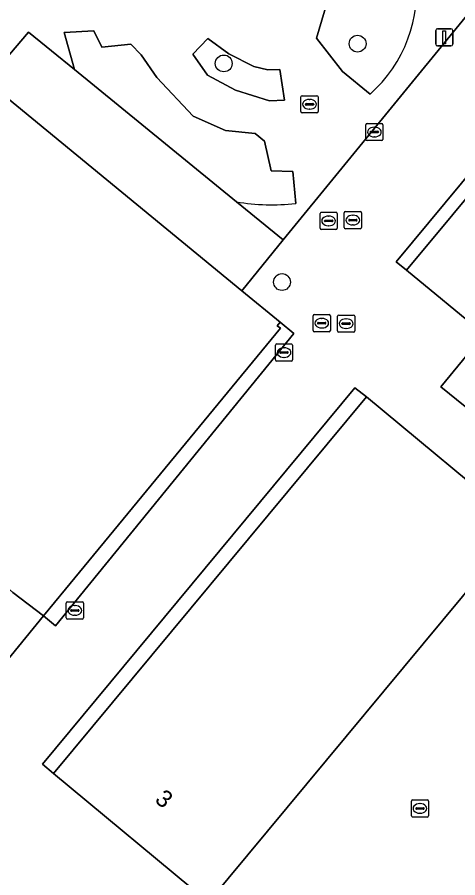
# Model space of a CAD drawing. Extents: x 161772 to 163126, y 383092 to 383917.
# Drawn here: x 161997.2 to 162022.8, y 383291.1 to 383341.2 of the extents above; entities that cross this region are included whole.
import ezdxf

# ---------------------------------------------------------------- set-up
doc = ezdxf.new("R2010")
doc.units = 0
for name, color, linetype in [('IMGEO_Boom', 7, 'Continuous'), ('IMGEO_Erf', 7, 'Continuous'), ('IMGEO_Groenvoorziening', 7, 'Continuous'), ('IMGEO_Kolk', 7, 'Continuous'), ('IMGEO_Lichtmast', 7, 'Continuous'), ('IMGEO_Pand', 7, 'Continuous'), ('IMGEO_Pand_nummerreeks', 7, 'Continuous'), ('IMGEO_Rijbaan_lokaal_open', 7, 'Continuous'), ('IMGEO_Rioolput', 7, 'Continuous')]:
    doc.layers.add(name, color=color, linetype=linetype)

msp = doc.modelspace()

# ---------------------------------------------------------------- linework, layer by layer
at = {"layer": 'IMGEO_Boom'}
for centre in [(162016.998, 383339.653), (162009.212, 383338.505), (162012.601, 383325.783)]:
    msp.add_circle(centre, 0.489, dxfattribs=at)
at = {"layer": 'IMGEO_Erf'}
for points in [[(162009.958, 383330.454), (162012.665, 383328.248), (162026.145, 383344.722), (162027.077, 383344.535), (162029.829, 383357.939)], [(162017.72, 383336.713), (162016.114, 383338.026), (162014.609, 383339.966), (162015.595, 383343.32), (162020.364, 383343.8)], [(161995.408, 383337.468), (161997.855, 383340.328), (162000.534, 383338.156), (161999.922, 383340.309), (162001.659, 383340.407), (162002.123, 383339.452), (162003.817, 383339.617), (162004.405, 383339.002), (162005.315, 383337.692), (162007.438, 383335.428), (162009.307, 383334.606), (162011.037, 383334.435), (162011.587, 383333.971), (162011.965, 383332.252), (162013.226, 383332.224), (162013.396, 383330.357)]]:
    msp.add_lwpolyline(points, dxfattribs=at)
for points in [[(162033.597, 383344.262), (162019.25, 383326.968), (162019.834, 383326.482), (162033.413, 383342.802), (162044.491, 383333.503), (162045.324, 383334.504)], [(162000.534, 383338.156), (161997.855, 383340.328), (161995.408, 383337.468), (162010.273, 383325.262), (162012.665, 383328.248), (162009.958, 383330.454)], [(162010.971, 383338.331), (162011.769, 383338.123), (162012.466, 383338.156), (162012.745, 383336.368), (162011.876, 383336.32), (162009.901, 383336.951), (162008.268, 383337.823), (162007.417, 383339.042), (162008.293, 383339.952), (162009.504, 383339.069)], [(162013.295, 383322.786), (162012.491, 383323.441), (162012.326, 383323.241), (162012.507, 383323.09), (162000, 383307.909), (161998.722, 383306.358), (161999.43, 383305.781)], [(162026.638, 383320.859), (162024.353, 383322.748), (162021.848, 383319.686), (162024.174, 383317.796)], [(162017.506, 383319.099), (162016.845, 383319.622), (161998.671, 383297.723), (161999.317, 383297.187)], [(161994.696, 383309.714), (161992.656, 383311.418), (161990.027, 383308.434), (161994.594, 383304.679), (161996.242, 383303.323), (161998.722, 383306.358), (161996.945, 383307.727)]]:
    msp.add_lwpolyline(points, close=True, dxfattribs=at)
for centre, radius, start, end in [((162012.351, 383342.753), 8.081, 311.6365, 7.4447), ((162012.021, 383342.583), 12.303, 260.3489, 276.4189)]:
    msp.add_arc(centre, radius, start, end, dxfattribs=at)
at = {"layer": 'IMGEO_Groenvoorziening'}
for points in [[(162020.364, 383343.8), (162015.595, 383343.32), (162014.609, 383339.966), (162016.114, 383338.026), (162017.72, 383336.713)], [(162013.396, 383330.357), (162013.226, 383332.224), (162011.965, 383332.252), (162011.587, 383333.971), (162011.037, 383334.435), (162009.307, 383334.606), (162007.438, 383335.428), (162005.315, 383337.692), (162004.405, 383339.002), (162003.817, 383339.617), (162002.123, 383339.452), (162001.659, 383340.407), (161999.922, 383340.309), (162000.534, 383338.156)], [(162000.534, 383338.156), (162009.958, 383330.454)]]:
    msp.add_lwpolyline(points, dxfattribs=at)
msp.add_lwpolyline([(162010.971, 383338.331), (162009.504, 383339.069), (162008.293, 383339.952), (162007.417, 383339.042), (162008.268, 383337.823), (162009.901, 383336.951), (162011.876, 383336.32), (162012.745, 383336.368), (162012.466, 383338.156), (162011.769, 383338.123)], close=True, dxfattribs=at)
for centre, radius, start, end in [((162012.351, 383342.753), 8.081, 311.6365, 7.4447), ((162012.021, 383342.583), 12.303, 260.3489, 276.4189)]:
    msp.add_arc(centre, radius, start, end, dxfattribs=at)
at = {"layer": 'IMGEO_Kolk'}
for p, q in [((162013.7, 383335.7), (162013.7, 383336.552)), ((162013.775, 383336.626), (162014.627, 383336.626)), ((162014.188, 383336.406), (162014.213, 383336.406)), ((162014.701, 383336.552), (162014.701, 383335.7)), ((162013.959, 383336.12), (162013.959, 383336.132)), ((162014.397, 383336.083), (162013.999, 383336.083)), ((162014.002, 383336.169), (162014.4, 383336.169)), ((162014.211, 383335.846), (162014.186, 383335.846)), ((162014.443, 383336.132), (162014.443, 383336.12)), ((162014.627, 383335.626), (162013.775, 383335.626)), ((162017.472, 383334.085), (162017.472, 383334.937)), ((162017.547, 383335.011), (162018.399, 383335.011)), ((162018.473, 383334.937), (162018.473, 383334.085)), ((162017.731, 383334.505), (162017.731, 383334.517)), ((162018.169, 383334.468), (162017.771, 383334.468)), ((162017.774, 383334.554), (162018.172, 383334.554)), ((162017.96, 383334.791), (162017.985, 383334.791)), ((162018.215, 383334.517), (162018.215, 383334.505)), ((162018.399, 383334.011), (162017.547, 383334.011)), ((162017.983, 383334.231), (162017.958, 383334.231)), ((162012.217, 383321.254), (162012.217, 383322.106)), ((162012.292, 383322.18), (162013.144, 383322.18)), ((162012.705, 383321.96), (162012.73, 383321.96)), ((162013.218, 383322.106), (162013.218, 383321.254)), ((162012.476, 383321.674), (162012.476, 383321.686)), ((162012.914, 383321.637), (162012.516, 383321.637)), ((162012.519, 383321.723), (162012.917, 383321.723)), ((162012.728, 383321.4), (162012.703, 383321.4)), ((162012.96, 383321.686), (162012.96, 383321.674)), ((162013.144, 383321.18), (162012.292, 383321.18)), ((162000.051, 383306.249), (162000.051, 383307.101)), ((162000.126, 383307.175), (162000.978, 383307.175)), ((162000.539, 383306.955), (162000.564, 383306.955)), ((162001.052, 383307.101), (162001.052, 383306.249)), ((162000.31, 383306.669), (162000.31, 383306.681)), ((162000.748, 383306.632), (162000.35, 383306.632)), ((162000.353, 383306.718), (162000.751, 383306.718)), ((162000.562, 383306.395), (162000.537, 383306.395)), ((162000.794, 383306.681), (162000.794, 383306.669)), ((162000.978, 383306.175), (162000.126, 383306.175)), ((162020.124, 383294.727), (162020.124, 383295.579)), ((162020.199, 383295.653), (162021.051, 383295.653)), ((162020.612, 383295.433), (162020.637, 383295.433)), ((162021.125, 383295.579), (162021.125, 383294.727)), ((162020.383, 383295.147), (162020.383, 383295.159)), ((162020.821, 383295.11), (162020.423, 383295.11)), ((162020.426, 383295.196), (162020.824, 383295.196)), ((162020.635, 383294.873), (162020.61, 383294.873)), ((162020.867, 383295.159), (162020.867, 383295.147)), ((162021.051, 383294.653), (162020.199, 383294.653))]:
    msp.add_line(p, q, dxfattribs=at)
for points in [[(162013.7, 383335.7), (162013.7, 383336.552)], [(162013.775, 383336.626), (162014.627, 383336.626)], [(162014.701, 383336.552), (162014.701, 383335.7)], [(162014.627, 383335.626), (162013.775, 383335.626)], [(162017.472, 383334.085), (162017.472, 383334.937)], [(162017.547, 383335.011), (162018.399, 383335.011)], [(162018.473, 383334.937), (162018.473, 383334.085)], [(162018.399, 383334.011), (162017.547, 383334.011)], [(162012.217, 383321.254), (162012.217, 383322.106)], [(162012.292, 383322.18), (162013.144, 383322.18)], [(162013.218, 383322.106), (162013.218, 383321.254)], [(162013.144, 383321.18), (162012.292, 383321.18)], [(162000.051, 383306.249), (162000.051, 383307.101)], [(162000.126, 383307.175), (162000.978, 383307.175)], [(162001.052, 383307.101), (162001.052, 383306.249)], [(162000.978, 383306.175), (162000.126, 383306.175)], [(162020.124, 383294.727), (162020.124, 383295.579)], [(162020.199, 383295.653), (162021.051, 383295.653)], [(162021.125, 383295.579), (162021.125, 383294.727)], [(162021.051, 383294.653), (162020.199, 383294.653)]]:
    msp.add_lwpolyline(points, dxfattribs=at)
for centre, radius, start, end in [((162013.777, 383336.55), 0.0765, 91.552, 178.448), ((162013.777, 383336.55), 0.0765, 91.552, 178.448), ((162014.625, 383336.55), 0.0765, 1.552, 88.448), ((162014.625, 383336.55), 0.0765, 1.552, 88.448), ((162013.999, 383336.129), 0.0403, 85.8775, 175.7526), ((162013.996, 383336.119), 0.0366, 178.938, 274.7102), ((162014.4, 383336.126), 0.043, 264.8664, 352.4533), ((162014.404, 383336.131), 0.0386, 1.7309, 96.639), ((162013.777, 383335.702), 0.0765, 181.552, 268.448), ((162013.777, 383335.702), 0.0765, 181.552, 268.448), ((162014.625, 383335.702), 0.0765, 271.552, 358.448), ((162014.625, 383335.702), 0.0765, 271.552, 358.448), ((162017.549, 383334.935), 0.0765, 91.552, 178.448), ((162017.549, 383334.935), 0.0765, 91.552, 178.448), ((162018.397, 383334.935), 0.0765, 1.552, 88.448), ((162018.397, 383334.935), 0.0765, 1.552, 88.448), ((162017.771, 383334.514), 0.0403, 85.8775, 175.7526), ((162017.768, 383334.504), 0.0366, 178.938, 274.7102), ((162018.172, 383334.511), 0.043, 264.8664, 352.4533), ((162018.176, 383334.516), 0.0386, 1.7309, 96.639), ((162017.549, 383334.087), 0.0765, 181.552, 268.448), ((162017.549, 383334.087), 0.0765, 181.552, 268.448), ((162018.397, 383334.087), 0.0765, 271.552, 358.448), ((162018.397, 383334.087), 0.0765, 271.552, 358.448), ((162012.294, 383322.104), 0.0765, 91.552, 178.448), ((162012.294, 383322.104), 0.0765, 91.552, 178.448), ((162013.142, 383322.104), 0.0765, 1.552, 88.448), ((162013.142, 383322.104), 0.0765, 1.552, 88.448), ((162012.516, 383321.683), 0.0403, 85.8775, 175.7526), ((162012.513, 383321.673), 0.0366, 178.938, 274.7102), ((162012.917, 383321.68), 0.043, 264.8664, 352.4533), ((162012.921, 383321.685), 0.0386, 1.7309, 96.639), ((162012.294, 383321.256), 0.0765, 181.552, 268.448), ((162012.294, 383321.256), 0.0765, 181.552, 268.448), ((162013.142, 383321.256), 0.0765, 271.552, 358.448), ((162013.142, 383321.256), 0.0765, 271.552, 358.448), ((162000.128, 383307.099), 0.0765, 91.552, 178.448), ((162000.128, 383307.099), 0.0765, 91.552, 178.448), ((162000.976, 383307.099), 0.0765, 1.552, 88.448), ((162000.976, 383307.099), 0.0765, 1.552, 88.448), ((162000.35, 383306.678), 0.0403, 85.8775, 175.7526), ((162000.347, 383306.668), 0.0366, 178.938, 274.7102), ((162000.751, 383306.675), 0.043, 264.8664, 352.4533), ((162000.755, 383306.68), 0.0386, 1.7309, 96.639), ((162000.128, 383306.251), 0.0765, 181.552, 268.448), ((162000.128, 383306.251), 0.0765, 181.552, 268.448), ((162000.976, 383306.251), 0.0765, 271.552, 358.448), ((162000.976, 383306.251), 0.0765, 271.552, 358.448), ((162020.201, 383295.577), 0.0765, 91.552, 178.448), ((162020.201, 383295.577), 0.0765, 91.552, 178.448), ((162021.049, 383295.577), 0.0765, 1.552, 88.448), ((162021.049, 383295.577), 0.0765, 1.552, 88.448), ((162020.423, 383295.156), 0.0403, 85.8775, 175.7526), ((162020.42, 383295.146), 0.0366, 178.938, 274.7102), ((162020.824, 383295.153), 0.043, 264.8664, 352.4533), ((162020.828, 383295.158), 0.0386, 1.7309, 96.639), ((162020.201, 383294.729), 0.0765, 181.552, 268.448), ((162020.201, 383294.729), 0.0765, 181.552, 268.448), ((162021.049, 383294.729), 0.0765, 271.552, 358.448), ((162021.049, 383294.729), 0.0765, 271.552, 358.448)]:
    msp.add_arc(centre, radius, start, end, dxfattribs=at)
for centre, major_axis, ratio, start_param, end_param in [((162014.187, 383336.126), (-0.387, 0.002), 0.722429, 4.712389, 7.853982), ((162014.212, 383336.126), (-0.39, 0.002), 0.717154, 1.570796, 4.712389), ((162017.959, 383334.511), (-0.387, 0.002), 0.722429, 4.712389, 7.853982), ((162017.984, 383334.511), (-0.39, 0.002), 0.717154, 1.570796, 4.712389), ((162012.704, 383321.68), (-0.387, 0.002), 0.722429, 4.712389, 7.853982), ((162012.729, 383321.68), (-0.39, 0.002), 0.717154, 1.570796, 4.712389), ((162000.538, 383306.675), (-0.387, 0.002), 0.722429, 4.712389, 7.853982), ((162000.563, 383306.675), (-0.39, 0.002), 0.717154, 1.570796, 4.712389), ((162020.611, 383295.153), (-0.387, 0.002), 0.722429, 4.712389, 7.853982), ((162020.636, 383295.153), (-0.39, 0.002), 0.717154, 1.570796, 4.712389)]:
    msp.add_ellipse(centre, major_axis=major_axis, ratio=ratio, start_param=start_param, end_param=end_param, dxfattribs=at)
at = {"layer": 'IMGEO_Lichtmast'}
for p, q in [((162021.539, 383339.618), (162021.539, 383340.418)), ((162021.539, 383340.418), (162021.539, 383339.618)), ((162021.639, 383340.518), (162022.429, 383340.518)), ((162022.429, 383340.518), (162021.639, 383340.518)), ((162022.529, 383340.418), (162022.529, 383339.618)), ((162022.529, 383339.618), (162022.529, 383340.418)), ((162022.429, 383339.518), (162021.639, 383339.518)), ((162021.639, 383339.518), (162022.429, 383339.518))]:
    msp.add_line(p, q, dxfattribs=at)
msp.add_lwpolyline([(162021.959, 383340.393), (162022.109, 383340.393), (162022.109, 383339.643), (162021.959, 383339.643), (162021.959, 383340.393)], dxfattribs=at)
for centre, start, end in [((162021.639, 383340.418), 90, 180), ((162021.639, 383340.418), 90, 180), ((162022.429, 383340.418), 0, 90), ((162022.429, 383340.418), 360, 90), ((162021.639, 383339.618), 180, 270), ((162021.639, 383339.618), 180, 270), ((162022.429, 383339.618), 270, 0), ((162022.429, 383339.618), 270, 0)]:
    msp.add_arc(centre, 0.1, start, end, dxfattribs=at)
at = {"layer": 'IMGEO_Pand'}
for points in [[(162042.175, 383330.708), (162042.699, 383331.34), (162044.491, 383333.503), (162033.413, 383342.802), (162019.834, 383326.482), (162024.353, 383322.748), (162026.638, 383320.859), (162031.017, 383317.241), (162032.919, 383319.537)], [(162026.521, 383311.615), (162017.506, 383319.099), (161999.317, 383297.187), (162008.327, 383289.709)]]:
    msp.add_lwpolyline(points, close=True, dxfattribs=at)
msp.add_lwpolyline([(161996.945, 383307.727), (161998.722, 383306.358), (162000, 383307.909), (162012.507, 383323.09), (162012.326, 383323.241), (162012.491, 383323.441), (162010.273, 383325.262), (161995.408, 383337.468)], dxfattribs=at)
at = {"layer": 'IMGEO_Rijbaan_lokaal_open'}
msp.add_lwpolyline([(162026.145, 383344.722), (162012.665, 383328.248), (162010.273, 383325.262), (162012.491, 383323.441), (162013.295, 383322.786), (161999.43, 383305.781), (161998.722, 383306.358), (161996.242, 383303.323)], dxfattribs=at)
for points in [[(162021.848, 383319.686), (162024.353, 383322.748), (162019.834, 383326.482), (162019.25, 383326.968), (162033.597, 383344.262), (162045.324, 383334.504), (162044.491, 383333.503), (162042.699, 383331.34), (162042.175, 383330.708), (162042.065, 383329.499), (162041.991, 383329.019), (162041.464, 383328.268), (162040.242, 383327.129), (162039.15, 383325.806), (162037.784, 383323.976), (162036.394, 383322.553), (162035.787, 383321.748), (162035.018, 383320.343), (162034.547, 383319.954), (162034.107, 383319.606), (162032.919, 383319.537), (162031.017, 383317.241), (162026.638, 383320.859), (162024.174, 383317.796)], [(162008.327, 383289.709), (161999.317, 383297.187), (161998.671, 383297.723), (162016.845, 383319.622), (162017.506, 383319.099), (162026.521, 383311.615)]]:
    msp.add_lwpolyline(points, close=True, dxfattribs=at)
at = {"layer": 'IMGEO_Rioolput'}
for p, q in [((162014.887, 383329.84), (162015.739, 383329.84)), ((162016.296, 383329.887), (162017.148, 383329.887)), ((162014.812, 383328.914), (162014.812, 383329.766)), ((162015.071, 383329.334), (162015.071, 383329.346)), ((162015.114, 383329.383), (162015.512, 383329.383)), ((162015.3, 383329.62), (162015.325, 383329.62)), ((162015.555, 383329.346), (162015.555, 383329.334)), ((162015.813, 383329.766), (162015.813, 383328.914)), ((162016.221, 383328.961), (162016.221, 383329.813)), ((162016.48, 383329.381), (162016.48, 383329.393)), ((162016.918, 383329.344), (162016.52, 383329.344)), ((162016.523, 383329.43), (162016.921, 383329.43)), ((162016.709, 383329.667), (162016.734, 383329.667)), ((162016.964, 383329.393), (162016.964, 383329.381)), ((162017.222, 383329.813), (162017.222, 383328.961)), ((162015.739, 383328.84), (162014.887, 383328.84)), ((162015.509, 383329.297), (162015.111, 383329.297)), ((162015.323, 383329.06), (162015.298, 383329.06)), ((162017.148, 383328.887), (162016.296, 383328.887)), ((162016.732, 383329.107), (162016.707, 383329.107)), ((162014.412, 383322.963), (162014.412, 383323.815)), ((162014.487, 383323.889), (162015.339, 383323.889)), ((162015.413, 383323.815), (162015.413, 383322.963)), ((162015.904, 383323.862), (162016.756, 383323.862)), ((162014.671, 383323.383), (162014.671, 383323.395)), ((162015.109, 383323.346), (162014.711, 383323.346)), ((162014.714, 383323.432), (162015.112, 383323.432)), ((162014.9, 383323.669), (162014.925, 383323.669)), ((162015.155, 383323.395), (162015.155, 383323.383)), ((162015.829, 383322.936), (162015.829, 383323.788)), ((162016.088, 383323.356), (162016.088, 383323.368)), ((162016.526, 383323.319), (162016.128, 383323.319)), ((162016.131, 383323.405), (162016.529, 383323.405)), ((162016.317, 383323.642), (162016.342, 383323.642)), ((162016.572, 383323.368), (162016.572, 383323.356)), ((162016.83, 383323.788), (162016.83, 383322.936)), ((162015.339, 383322.889), (162014.487, 383322.889)), ((162014.923, 383323.109), (162014.898, 383323.109)), ((162016.756, 383322.862), (162015.904, 383322.862)), ((162016.34, 383323.082), (162016.315, 383323.082))]:
    msp.add_line(p, q, dxfattribs=at)
for points in [[(162014.887, 383329.84), (162015.739, 383329.84)], [(162016.296, 383329.887), (162017.148, 383329.887)], [(162014.812, 383328.914), (162014.812, 383329.766)], [(162015.813, 383329.766), (162015.813, 383328.914)], [(162016.221, 383328.961), (162016.221, 383329.813)], [(162017.222, 383329.813), (162017.222, 383328.961)], [(162015.739, 383328.84), (162014.887, 383328.84)], [(162017.148, 383328.887), (162016.296, 383328.887)], [(162014.412, 383322.963), (162014.412, 383323.815)], [(162014.487, 383323.889), (162015.339, 383323.889)], [(162015.413, 383323.815), (162015.413, 383322.963)], [(162015.904, 383323.862), (162016.756, 383323.862)], [(162015.829, 383322.936), (162015.829, 383323.788)], [(162016.83, 383323.788), (162016.83, 383322.936)], [(162015.339, 383322.889), (162014.487, 383322.889)], [(162016.756, 383322.862), (162015.904, 383322.862)]]:
    msp.add_lwpolyline(points, dxfattribs=at)
for centre, radius, start, end in [((162014.889, 383329.764), 0.0765, 91.552, 178.448), ((162014.889, 383329.764), 0.0765, 91.552, 178.448), ((162015.737, 383329.764), 0.0765, 1.552, 88.448), ((162015.737, 383329.764), 0.0765, 1.552, 88.448), ((162016.298, 383329.811), 0.0765, 91.552, 178.448), ((162016.298, 383329.811), 0.0765, 91.552, 178.448), ((162017.146, 383329.811), 0.0765, 1.552, 88.448), ((162017.146, 383329.811), 0.0765, 1.552, 88.448), ((162015.111, 383329.343), 0.0403, 85.8775, 175.7526), ((162015.108, 383329.333), 0.0366, 178.938, 274.7102), ((162015.512, 383329.34), 0.043, 264.8664, 352.4533), ((162015.516, 383329.345), 0.0386, 1.7309, 96.639), ((162016.52, 383329.39), 0.0403, 85.8775, 175.7526), ((162016.517, 383329.38), 0.0366, 178.938, 274.7102), ((162016.921, 383329.387), 0.043, 264.8664, 352.4533), ((162016.925, 383329.392), 0.0386, 1.7309, 96.639), ((162014.889, 383328.916), 0.0765, 181.552, 268.448), ((162014.889, 383328.916), 0.0765, 181.552, 268.448), ((162015.737, 383328.916), 0.0765, 271.552, 358.448), ((162015.737, 383328.916), 0.0765, 271.552, 358.448), ((162016.298, 383328.963), 0.0765, 181.552, 268.448), ((162016.298, 383328.963), 0.0765, 181.552, 268.448), ((162017.146, 383328.963), 0.0765, 271.552, 358.448), ((162017.146, 383328.963), 0.0765, 271.552, 358.448), ((162014.489, 383323.813), 0.0765, 91.552, 178.448), ((162014.489, 383323.813), 0.0765, 91.552, 178.448), ((162015.337, 383323.813), 0.0765, 1.552, 88.448), ((162015.337, 383323.813), 0.0765, 1.552, 88.448), ((162015.906, 383323.786), 0.0765, 91.552, 178.448), ((162015.906, 383323.786), 0.0765, 91.552, 178.448), ((162016.754, 383323.786), 0.0765, 1.552, 88.448), ((162016.754, 383323.786), 0.0765, 1.552, 88.448), ((162014.711, 383323.392), 0.0403, 85.8775, 175.7526), ((162014.708, 383323.382), 0.0366, 178.938, 274.7102), ((162015.112, 383323.389), 0.043, 264.8664, 352.4533), ((162015.116, 383323.394), 0.0386, 1.7309, 96.639), ((162016.128, 383323.365), 0.0403, 85.8775, 175.7526), ((162016.125, 383323.355), 0.0366, 178.938, 274.7102), ((162016.529, 383323.362), 0.043, 264.8664, 352.4533), ((162016.533, 383323.367), 0.0386, 1.7309, 96.639), ((162014.489, 383322.965), 0.0765, 181.552, 268.448), ((162014.489, 383322.965), 0.0765, 181.552, 268.448), ((162015.337, 383322.965), 0.0765, 271.552, 358.448), ((162015.337, 383322.965), 0.0765, 271.552, 358.448), ((162015.906, 383322.938), 0.0765, 181.552, 268.448), ((162015.906, 383322.938), 0.0765, 181.552, 268.448), ((162016.754, 383322.938), 0.0765, 271.552, 358.448), ((162016.754, 383322.938), 0.0765, 271.552, 358.448)]:
    msp.add_arc(centre, radius, start, end, dxfattribs=at)
for centre, major_axis, ratio, start_param, end_param in [((162015.299, 383329.34), (-0.387, 0.002), 0.722429, 4.712389, 7.853982), ((162015.324, 383329.34), (-0.39, 0.002), 0.717154, 1.570796, 4.712389), ((162016.708, 383329.387), (-0.387, 0.002), 0.722429, 4.712389, 7.853982), ((162016.733, 383329.387), (-0.39, 0.002), 0.717154, 1.570796, 4.712389), ((162014.899, 383323.389), (-0.387, 0.002), 0.722429, 4.712389, 7.853982), ((162014.924, 383323.389), (-0.39, 0.002), 0.717154, 1.570796, 4.712389), ((162016.316, 383323.362), (-0.387, 0.002), 0.722429, 4.712389, 7.853982), ((162016.341, 383323.362), (-0.39, 0.002), 0.717154, 1.570796, 4.712389)]:
    msp.add_ellipse(centre, major_axis=major_axis, ratio=ratio, start_param=start_param, end_param=end_param, dxfattribs=at)

# ---------------------------------------------------------------- texts
at = {"layer": 'IMGEO_Pand_nummerreeks'}
msp.add_text('3', height=1, rotation=320.3112, dxfattribs=at).set_placement((162005.148, 383295.576))

doc.saveas('drawing.dxf')
